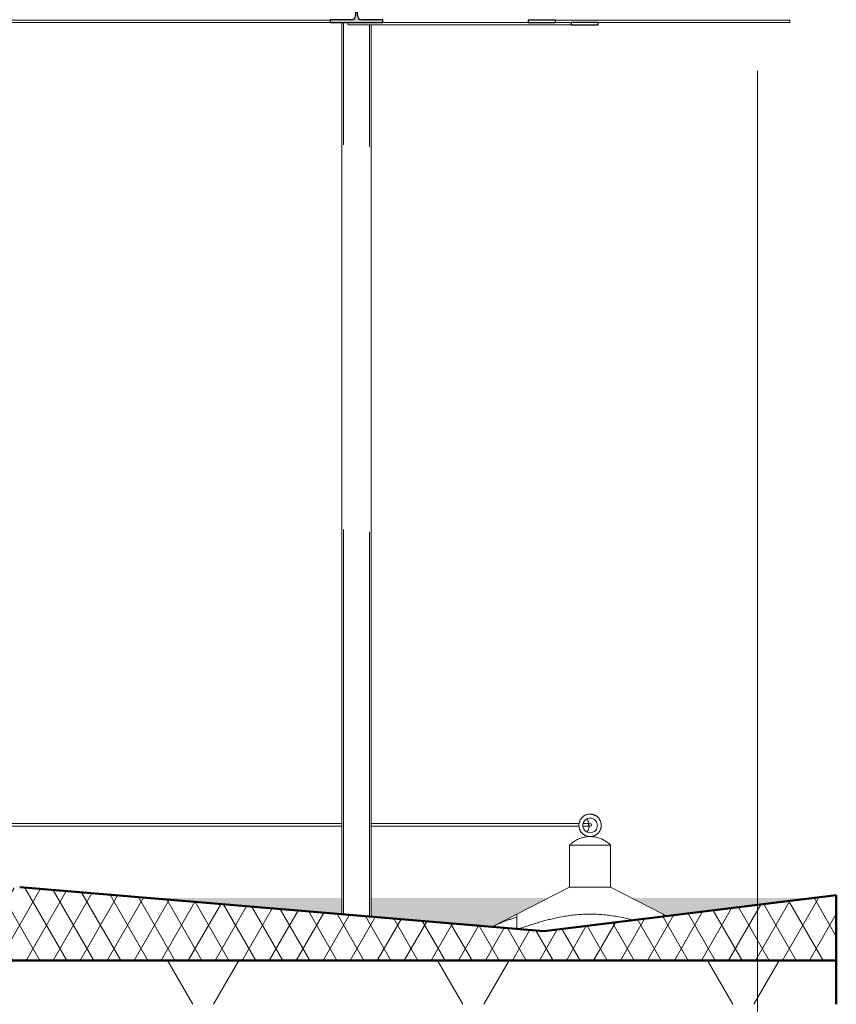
# Model space of a CAD drawing. Extents: x 50445 to 145605, y -10968 to 41989.
# Tile 336 of 338: x 132674 to 135466, y 19727 to 23093. Entities that reach past the tile are written whole.
import ezdxf

# ---------------------------------------------------------------- set-up
doc = ezdxf.new("R2010")
doc.units = 0
doc.header["$LTSCALE"] = 414.30304
doc.header["$MEASUREMENT"] = 0
doc.linetypes.add('gestippeld', pattern=[6.35, 3.175, -3.175])
doc.linetypes.add('stramien', pattern=[22.225, 12.7, -3.175, 3.175, -3.175])
doc.layers.get('0').update_dxf_attribs({"linetype": 'CONTINUOUS'})
for name, color, linetype, lineweight in [('A-EQPM', 6, 'CONTINUOUS', 18), ('A-FLOR-OTLN', 6, 'CONTINUOUS', 18), ('A-FLOR-PATT', 8, 'CONTINUOUS', 50), ('A-ROOF', 4, 'CONTINUOUS', 18), ('A-ROOF-PATT', 8, 'CONTINUOUS', 18), ('S-BEAM', 4, 'CONTINUOUS', 18), ('S-COLS', 6, 'CONTINUOUS', 18), ('S-GRID', 1, 'CONTINUOUS', 18)]:
    doc.layers.add(name, color=color, linetype=linetype, lineweight=lineweight)

# ---------------------------------------------------------------- blocks, each defined once
blk = doc.blocks.new('27_KA_Eurosafe constant force post - Type-5732933-plotview doorsnede C C  -  1 op 100')
at = {"layer": 'A-EQPM'}
for p, q in [((53194.6, 19368.3), (53109.3, 19324.8)), ((53707.5, 19361.7), (53694.6, 19368.3))]:
    blk.add_line(p, q, dxfattribs=at)
at = {"layer": 'A-EQPM', "flags": 128}
for points in [[(53444.6, 19633.2), (53443.1, 19633.3), (53441.5, 19633.4), (53440, 19633.5), (53438.5, 19633.7), (53437, 19634), (53435.5, 19634.3), (53434, 19634.7), (53432.5, 19635.2), (53431.1, 19635.7), (53429.7, 19636.3), (53428.3, 19636.9), (53426.9, 19637.6), (53425.5, 19638.3), (53424.2, 19639.1), (53422.9, 19639.9), (53421.7, 19640.8), (53420.5, 19641.8), (53419.3, 19642.8), (53418.2, 19643.8), (53417.1, 19644.9), (53416, 19646), (53415, 19647.2), (53414.1, 19648.4), (53413.2, 19649.6), (53412.3, 19650.9), (53411.5, 19652.2), (53410.8, 19653.5), (53410.1, 19654.9), (53409.4, 19656.3), (53408.8, 19657.7), (53408.3, 19659.2), (53407.8, 19660.6), (53407.4, 19662.1), (53407.1, 19663.6), (53406.8, 19665.1), (53406.5, 19666.6), (53406.4, 19668.1), (53406.3, 19669.7), (53406.2, 19671.2), (53406.2, 19672.7), (53406.3, 19674.3), (53406.4, 19675.8), (53406.6, 19677.3), (53406.9, 19678.8), (53407.2, 19680.3), (53407.6, 19681.8), (53408, 19683.3), (53408.5, 19684.8), (53409.1, 19686.2), (53409.7, 19687.6), (53410.4, 19689), (53411.1, 19690.3), (53411.9, 19691.7), (53412.7, 19692.9), (53413.6, 19694.2), (53414.5, 19695.4), (53415.5, 19696.6), (53416.5, 19697.8), (53417.6, 19698.9), (53418.7, 19699.9), (53419.8, 19700.9), (53421, 19701.9), (53422.2, 19702.8), (53423.5, 19703.7), (53424.8, 19704.5), (53426.1, 19705.3), (53427.5, 19706), (53428.9, 19706.6), (53430.3, 19707.2), (53431.7, 19707.8), (53433.2, 19708.3), (53434.7, 19708.7), (53436.2, 19709.1), (53437.7, 19709.4), (53439.2, 19709.6), (53440.7, 19709.8), (53442.2, 19709.9), (53443.8, 19710)], [(53444.6, 19710), (53446.1, 19710), (53447.7, 19709.9), (53449.2, 19709.7), (53450.7, 19709.5), (53452.2, 19709.2), (53453.7, 19708.9), (53455.2, 19708.5), (53456.7, 19708.1), (53458.1, 19707.5), (53459.5, 19707), (53460.9, 19706.3), (53462.3, 19705.7), (53463.7, 19704.9), (53465, 19704.1), (53466.3, 19703.3), (53467.5, 19702.4), (53468.7, 19701.5), (53469.9, 19700.5), (53471, 19699.4), (53472.1, 19698.4), (53473.2, 19697.2), (53474.2, 19696.1), (53475.1, 19694.9), (53476, 19693.6), (53476.9, 19692.4), (53477.7, 19691.1), (53478.4, 19689.7), (53479.1, 19688.3), (53479.8, 19686.9), (53480.4, 19685.5), (53480.9, 19684.1), (53481.4, 19682.6), (53481.8, 19681.1), (53482.1, 19679.7), (53482.4, 19678.1), (53482.6, 19676.6), (53482.8, 19675.1), (53482.9, 19673.6), (53483, 19672), (53483, 19670.5), (53482.9, 19669), (53482.7, 19667.4), (53482.5, 19665.9), (53482.3, 19664.4), (53482, 19662.9), (53481.6, 19661.4), (53481.2, 19659.9), (53480.7, 19658.5), (53480.1, 19657.1), (53479.5, 19655.7), (53478.8, 19654.3), (53478.1, 19652.9), (53477.3, 19651.6), (53476.5, 19650.3), (53475.6, 19649), (53474.7, 19647.8), (53473.7, 19646.6), (53472.7, 19645.5), (53471.6, 19644.4), (53470.5, 19643.3), (53469.4, 19642.3), (53468.2, 19641.3), (53466.9, 19640.4), (53465.7, 19639.6), (53464.4, 19638.7), (53463, 19638), (53461.7, 19637.3), (53460.3, 19636.6), (53458.9, 19636), (53457.5, 19635.5), (53456, 19635), (53454.5, 19634.6), (53453, 19634.2), (53451.5, 19633.9), (53450.4, 19633.7)], [(53374.8, 19604.5), (53377.7, 19607.3), (53380.7, 19609.9), (53383.8, 19612.4), (53387, 19614.8), (53390.3, 19617), (53393.7, 19619.1), (53397.2, 19621.1), (53400.7, 19623), (53404.3, 19624.7), (53408, 19626.2), (53411.7, 19627.6), (53415.5, 19628.8), (53419.4, 19629.9), (53423.2, 19630.9), (53427.2, 19631.7), (53431.1, 19632.3), (53435.1, 19632.8), (53439, 19633.1), (53443, 19633.2), (53444.6, 19633.2)], [(53444.6, 19633.2), (53448.6, 19633.2), (53452.6, 19632.9), (53456.5, 19632.5), (53460.5, 19631.9), (53464.4, 19631.2), (53467.8, 19630.4)], [(53450, 19633.6), (53448.5, 19633.4), (53447, 19633.3), (53445.4, 19633.3)], [(53468.3, 19630.3), (53472.1, 19629.3), (53475.9, 19628.1), (53479.7, 19626.8), (53483.4, 19625.3), (53487, 19623.6), (53490.6, 19621.9), (53494.1, 19619.9), (53497.5, 19617.9), (53500.9, 19615.7), (53504.1, 19613.4), (53507.2, 19610.9), (53510.3, 19608.3), (53513.2, 19605.6), (53514.4, 19604.5)]]:
    blk.add_lwpolyline(points, dxfattribs=at)
at = {"layer": 'A-EQPM'}
for points, knots in [([(53432.7, 19693), (53434.5, 19691.6), (53437.7, 19687.7), (53440.4, 19681.6), (53441, 19677.6), (53441.1, 19676.3)], [-0.3333333, -0.3333333, -0.3333333, -0.3333333, -0.2222222, -0.1111111, -0.0643139, -0.0643139, -0.0643139, -0.0643139]), ([(53410.6, 19655.3), (53409.2, 19657.5), (53407.4, 19661.8), (53406.8, 19666.5), (53406.6, 19668.5)], [-0.2222222, -0.2222222, -0.2222222, -0.2222222, -0.1111111, -0.036773, -0.036773, -0.036773, -0.036773]), ([(53407, 19678.2), (53407.1, 19678.8), (53407.8, 19682.1), (53409.1, 19685.2), (53410.4, 19687.4)], [-0.9112257, -0.9112257, -0.9112257, -0.9112257, -0.8888889, -0.7777778, -0.7777778, -0.7777778, -0.7777778]), ([(53441.7, 19669.8), (53441.6, 19667.4), (53440.8, 19662.2), (53437.9, 19654.9), (53434.8, 19651.2), (53433, 19649.7)], [-0.979783, -0.979783, -0.979783, -0.979783, -0.8888889, -0.7777778, -0.6666667, -0.6666667, -0.6666667, -0.6666667]), ([(53481.2, 19661.1), (53481.4, 19661.7), (53481.8, 19662.9), (53482, 19664.2), (53482.1, 19664.9)], [-0.134234, -0.134234, -0.134234, -0.134234, -0.11111111, -0.08368154, -0.08368154, -0.08368154, -0.08368154]), ([(53194.6, 19357.8), (53191.7, 19357), (53184.8, 19355), (53173.9, 19351.5), (53161.9, 19347.2), (53150, 19342.7), (53138.1, 19337.7), (53126.3, 19332.5), (53118.2, 19328.9), (53114.1, 19326.9), (53113.9, 19326.8)], [0.7032133, 0.7032133, 0.7032133, 0.7032133, 0.7272727, 0.7613636, 0.7954545, 0.8295455, 0.8636364, 0.8977273, 0.9318182, 0.9337829, 0.9337829, 0.9337829, 0.9337829])]:
    blk.add_open_spline(points, degree=3, knots=knots, dxfattribs=at)
blk.add_open_spline([(53482.8, 19672.6), (53482.8, 19675.1), (53482.4, 19677.6), (53481.9, 19679.9)], degree=3, dxfattribs=at)
blk = doc.blocks.new('27_KA_Eurosafe kabel valbeveiliging - Type-5736521-plotview doorsnede C C  -  1 op 100')
at = {"layer": 'A-EQPM'}
for p, q in [((52596, 19678.4), (48746.6, 19678.4)), ((48746.6, 19668.4), (52596, 19668.4)), ((53408, 19678.4), (52695.4, 19678.4)), ((52695.4, 19668.4), (53406.9, 19668.4)), ((53420.1, 19668.4), (53438.9, 19668.4)), ((53438.9, 19678.4), (53420.8, 19678.4)), ((53438.9, 19678.4), (53438.9, 19673.4)), ((53438.9, 19673.4), (53438.9, 19668.4))]:
    blk.add_line(p, q, dxfattribs=at)
blk = doc.blocks.new('27_KA_Eurosafe kabel valbeveiliging - Type-5735812-plotview doorsnede C C  -  1 op 100')
at = {"layer": 'A-EQPM'}
for start, end in [(0, 180), (180, 0)]:
    blk.add_arc((53444.6, 19673.4), 5, start, end, dxfattribs=at)
blk = doc.blocks.new('27_KA_Eurosafe constant force post - Type-V89-plotview doorsnede C C  -  1 op 100')
at = {"layer": 'A-EQPM'}
for p, q in [((53374.6, 19604.5), (53374.6, 19460)), ((53379.3, 19604.5), (53374.6, 19604.5)), ((53416.1, 19604.5), (53379.6, 19604.5)), ((53416.2, 19604.5), (53419.6, 19604.5)), ((53469.7, 19604.5), (53419.5, 19604.5)), ((53469.6, 19604.5), (53473, 19604.5)), ((53509.6, 19604.5), (53473, 19604.5)), ((53514.6, 19604.5), (53509.9, 19604.5)), ((53514.6, 19460), (53514.6, 19604.5)), ((53374.6, 19460), (53194.6, 19368.3)), ((53514.6, 19460), (53374.6, 19460)), ((53374.6, 19460), (53514.6, 19460)), ((53694.6, 19368.3), (53514.6, 19460))]:
    blk.add_line(p, q, dxfattribs=at)
at = {"layer": 'A-EQPM', "flags": 128}
for points in [[(53444.6, 19633.2), (53443.1, 19633.3), (53441.5, 19633.4), (53440, 19633.5), (53438.5, 19633.7), (53437, 19634), (53435.5, 19634.3), (53434, 19634.7), (53432.5, 19635.2), (53431.1, 19635.7), (53429.7, 19636.3), (53428.3, 19636.9), (53426.9, 19637.6), (53425.5, 19638.3), (53424.2, 19639.1), (53422.9, 19639.9), (53421.7, 19640.8), (53420.5, 19641.8), (53419.3, 19642.8), (53418.2, 19643.8), (53417.1, 19644.9), (53416, 19646), (53415, 19647.2), (53414.1, 19648.4), (53413.2, 19649.6), (53412.3, 19650.9), (53411.5, 19652.2), (53410.8, 19653.5), (53410.1, 19654.9), (53409.4, 19656.3), (53408.8, 19657.7), (53408.3, 19659.2), (53407.8, 19660.6), (53407.4, 19662.1), (53407.1, 19663.6), (53406.8, 19665.1), (53406.5, 19666.6), (53406.4, 19668.1), (53406.3, 19669.7), (53406.2, 19671.2), (53406.2, 19672.7), (53406.3, 19674.3), (53406.4, 19675.8), (53406.6, 19677.3), (53406.9, 19678.8), (53407.2, 19680.3), (53407.6, 19681.8), (53408, 19683.3), (53408.5, 19684.8), (53409.1, 19686.2), (53409.7, 19687.6), (53410.4, 19689), (53411.1, 19690.3), (53411.9, 19691.7), (53412.7, 19692.9), (53413.6, 19694.2), (53414.5, 19695.4), (53415.5, 19696.6), (53416.5, 19697.8), (53417.6, 19698.9), (53418.7, 19699.9), (53419.8, 19700.9), (53421, 19701.9), (53422.2, 19702.8), (53423.5, 19703.7), (53424.8, 19704.5), (53426.1, 19705.3), (53427.5, 19706), (53428.9, 19706.6), (53430.3, 19707.2), (53431.7, 19707.8), (53433.2, 19708.3), (53434.7, 19708.7), (53436.2, 19709.1), (53437.7, 19709.4), (53439.2, 19709.6), (53440.7, 19709.8), (53442.2, 19709.9), (53443.8, 19710), (53444.6, 19710)], [(53444.6, 19710), (53446.1, 19710), (53447.7, 19709.9), (53449.2, 19709.7), (53450.7, 19709.5), (53452.2, 19709.2), (53453.7, 19708.9), (53455.2, 19708.5), (53456.7, 19708.1), (53458.1, 19707.5), (53459.5, 19707), (53460.9, 19706.3), (53462.3, 19705.7), (53463.7, 19704.9), (53465, 19704.1), (53466.3, 19703.3), (53467.5, 19702.4), (53468.7, 19701.5), (53469.9, 19700.5), (53471, 19699.4), (53472.1, 19698.4), (53473.2, 19697.2), (53474.2, 19696.1), (53475.1, 19694.9), (53476, 19693.6), (53476.9, 19692.4), (53477.7, 19691.1), (53478.4, 19689.7), (53479.1, 19688.3), (53479.8, 19686.9), (53480.4, 19685.5), (53480.9, 19684.1), (53481.4, 19682.6), (53481.8, 19681.1), (53482.1, 19679.7), (53482.4, 19678.1), (53482.6, 19676.6), (53482.8, 19675.1), (53482.9, 19673.6), (53483, 19672), (53483, 19670.5), (53482.9, 19669), (53482.7, 19667.4), (53482.5, 19665.9), (53482.3, 19664.4), (53482, 19662.9), (53481.6, 19661.4), (53481.2, 19659.9), (53480.7, 19658.5), (53480.1, 19657.1), (53479.5, 19655.7), (53478.8, 19654.3), (53478.1, 19652.9), (53477.3, 19651.6), (53476.5, 19650.3), (53475.6, 19649), (53474.7, 19647.8), (53473.7, 19646.6), (53472.7, 19645.5), (53471.6, 19644.4), (53470.5, 19643.3), (53469.4, 19642.3), (53468.2, 19641.3), (53466.9, 19640.4), (53465.7, 19639.6), (53464.4, 19638.7), (53463, 19638), (53461.7, 19637.3), (53460.3, 19636.6), (53458.9, 19636), (53457.5, 19635.5), (53456, 19635), (53454.5, 19634.6), (53453, 19634.2), (53451.5, 19633.9), (53450, 19633.6), (53448.5, 19633.4), (53447, 19633.3), (53445.4, 19633.3), (53444.6, 19633.2)], [(53374.8, 19604.5), (53377.7, 19607.3), (53380.7, 19609.9), (53383.8, 19612.4), (53387, 19614.8), (53390.3, 19617), (53393.7, 19619.1), (53397.2, 19621.1), (53400.7, 19623), (53404.3, 19624.7), (53408, 19626.2), (53411.7, 19627.6), (53415.5, 19628.8), (53419.4, 19629.9), (53423.2, 19630.9), (53427.2, 19631.7), (53431.1, 19632.3), (53435.1, 19632.8), (53439, 19633.1), (53443, 19633.2), (53444.6, 19633.2)], [(53444.6, 19633.2), (53448.6, 19633.2), (53452.6, 19632.9), (53456.5, 19632.5), (53460.5, 19631.9), (53464.4, 19631.2), (53468.3, 19630.3), (53472.1, 19629.3), (53475.9, 19628.1), (53479.7, 19626.8), (53483.4, 19625.3), (53487, 19623.6), (53490.6, 19621.9), (53494.1, 19619.9), (53497.5, 19617.9), (53500.9, 19615.7), (53504.1, 19613.4), (53507.2, 19610.9), (53510.3, 19608.3), (53513.2, 19605.6), (53514.4, 19604.5)]]:
    blk.add_lwpolyline(points, dxfattribs=at)
at = {"layer": 'A-EQPM'}
for points in [[(53419.6, 19671.4), (53419.6, 19674.3), (53420.6, 19680.1), (53425, 19687.7), (53431.9, 19693.5), (53440.2, 19696.5), (53449, 19696.5), (53457.3, 19693.5), (53464.1, 19687.8), (53468.6, 19680.1), (53469.6, 19674.3), (53469.6, 19671.4)], [(53469.6, 19671.4), (53469.6, 19668.4), (53468.6, 19662.6), (53464.1, 19654.9), (53457.3, 19649.3), (53449, 19646.2), (53440.2, 19646.2), (53431.9, 19649.2), (53425, 19655), (53420.6, 19662.6), (53419.6, 19668.4), (53419.6, 19671.4)]]:
    blk.add_open_spline(points, degree=3, dxfattribs=at)
for points, knots in [([(53194.6, 19317.8), (53194.6, 19322.9), (53194.6, 19330.4), (53194.6, 19339.8), (53194.6, 19346.7), (53194.6, 19352.9), (53194.6, 19358.3), (53194.6, 19362.6), (53194.6, 19366.9), (53194.6, 19368.2), (53194.6, 19368.3)], [0.02613, 0.02613, 0.02613, 0.02613, 0.2, 0.3, 0.4, 0.5, 0.6, 0.7, 0.8, 1, 1, 1, 1]), ([(53592.1, 19347.8), (53581.5, 19350.5), (53555.8, 19356.6), (53514.4, 19364.1), (53467.9, 19368.5), (53421.3, 19368.5), (53374.8, 19364.1), (53338.3, 19357.5), (53311.8, 19351.5), (53294.8, 19347.2), (53277.9, 19342.7), (53261.2, 19337.7), (53244.5, 19332.5), (53224, 19325.9), (53209.1, 19320.7), (53199.7, 19317.3)], [0.2089504, 0.2089504, 0.2089504, 0.2089504, 0.2727273, 0.3636364, 0.4545455, 0.5454545, 0.6363636, 0.7272727, 0.7613636, 0.7954545, 0.8295455, 0.8636364, 0.8977273, 0.9318182, 0.989541, 0.989541, 0.989541, 0.989541]), ([(53694.6, 19368.3), (53694.6, 19368.2), (53694.6, 19366.9), (53694.6, 19363.2), (53694.6, 19361.2), (53694.6, 19360.5)], [0, 0, 0, 0, 0.2, 0.3, 0.3472576, 0.3472576, 0.3472576, 0.3472576])]:
    blk.add_open_spline(points, degree=3, knots=knots, dxfattribs=at)
blk = doc.blocks.new('27_KA_dakisolatie onder afschot noordkant - 27_KA_dakisolatie onder afschot noordkant-8087587-plotview doorsnede C C  -  1 op 100')
at = {"layer": 'A-ROOF-PATT'}
h = blk.add_hatch(dxfattribs=at)
h.set_pattern_fill('FP_16', color=256, style=0, pattern_type=2)
h.set_pattern_definition([(60, (33645.57, 9437.6), (-46.18203, 80.01037), []), (120, (33737.97, 9437.6), (-92.38203, 0.01037), [])])
h.paths.add_polyline_path([(54286.6, 19210), (54286.6, 19432.8), (53286.6, 19310), (51494, 19460), (49701.4, 19310), (48706.8, 19432.1), (48706.8, 19210), (53850.4, 19210)], flags=0)
h = blk.add_hatch(color=256, dxfattribs=at)
h.paths.add_polyline_path([(53168.7, 19319.9), (53113.9, 19326.6), (53122.4, 19331.5), (53302, 19423), (52695.8, 19423), (52695.8, 19359.4), (53110.9, 19324.7)], flags=0)
h.paths.add_polyline_path([(53707.5, 19361.7), (54206.6, 19423), (53587.2, 19423), (53699.8, 19365.6)], flags=0)
h.paths.add_polyline_path([(52595.8, 19367.8), (52595.8, 19423), (51936.1, 19423), (52459, 19379.3)], flags=0)
at = {"layer": 'A-ROOF', "lineweight": 50}
for p, q in [((53286.6, 19310), (51494, 19460)), ((54286.6, 19432.8), (53286.6, 19310)), ((54286.6, 19210), (54286.6, 19432.8)), ((48706.8, 19210), (54286.6, 19210))]:
    blk.add_line(p, q, dxfattribs=at)
blk = doc.blocks.new('28_ABT-C_staal_HEA_ligger - HEA180-V21-plotview doorsnede C C  -  1 op 100')
at = {"layer": 'S-BEAM', "lineweight": 5}
blk.add_hatch(color=256, dxfattribs=at).paths.add_polyline_path([(52555.8, 22416), (52735.8, 22416), (52735.8, 22425.5), (52663.8, 22425.5), (52653.2, 22429.9), (52648.8, 22440.5), (52648.8, 22557), (52642.8, 22557), (52642.8, 22440.5), (52638.4, 22429.9), (52627.8, 22425.5), (52555.8, 22425.5)], flags=0)
at = {"layer": 'S-BEAM', "color": 250, "lineweight": 25}
for p, q in [((52642.8, 22557), (52642.8, 22440.5)), ((52648.8, 22440.5), (52648.8, 22557)), ((52627.8, 22425.5), (52555.8, 22425.5)), ((52555.8, 22425.5), (52555.8, 22416)), ((52555.8, 22416), (52735.8, 22416)), ((52735.8, 22425.5), (52663.8, 22425.5)), ((52735.8, 22416), (52735.8, 22425.5))]:
    blk.add_line(p, q, dxfattribs=at)
for centre, start, end in [((52627.8, 22440.5), 270, 0), ((52663.8, 22440.5), 180, 270)]:
    blk.add_arc(centre, 15, start, end, dxfattribs=at)
blk = doc.blocks.new('28_ABT-C_staal_FLA_ligger - FLA90x8-V23-plotview doorsnede C C  -  1 op 100')
at = {"layer": 'S-BEAM', "color": 250, "lineweight": 25}
for p, q in [((7797.8, 22424), (7685.3, 22424)), ((7685.3, 22424), (7685.3, 22416)), ((7685.3, 22416), (7797.8, 22416)), ((7797.8, 22416), (7797.8, 22424))]:
    blk.add_line(p, q, dxfattribs=at)
at = {"layer": 'S-BEAM', "color": 170, "lineweight": 5}
for p, q in [((7797.8, 22424), (9930.8, 22424)), ((7958.3, 22416), (7797.8, 22416)), ((9930.8, 22416), (8231.3, 22416))]:
    blk.add_line(p, q, dxfattribs=at)
blk = doc.blocks.new('28_ABT-C_staal_FLA_ligger - FLA90x8-2649270-plotview doorsnede C C  -  1 op 100')
at = {"layer": 'S-BEAM', "color": 170, "lineweight": 5}
for p, q in [((52617.3, 22408), (52617.3, 22416)), ((52735.8, 22416), (53233.1, 22416)), ((53352.7, 22416), (53379.4, 22416)), ((53379.4, 22408), (52617.3, 22408))]:
    blk.add_line(p, q, dxfattribs=at)
at = {"layer": 'S-BEAM', "color": 250, "lineweight": 25}
for p, q in [((53472.3, 22416), (53379.4, 22416)), ((53379.4, 22416), (53379.4, 22408)), ((53472.3, 22408), (53472.3, 22416)), ((53379.4, 22408), (53472.3, 22408))]:
    blk.add_line(p, q, dxfattribs=at)
blk = doc.blocks.new('28_ABT-C_staal_FLA_ligger - FLA90x8-2551841-plotview doorsnede C C  -  1 op 100')
at = {"layer": 'S-BEAM', "color": 250, "lineweight": 25}
for p, q in [((53326, 22424), (53233.1, 22424)), ((53233.1, 22424), (53233.1, 22416)), ((53233.1, 22416), (53326, 22416)), ((53326, 22416), (53326, 22424))]:
    blk.add_line(p, q, dxfattribs=at)
at = {"layer": 'S-BEAM', "color": 170, "lineweight": 5}
for p, q in [((53326, 22424), (54127.6, 22424)), ((53352.7, 22416), (53326, 22416)), ((54127.6, 22416), (53472.3, 22416)), ((54127.6, 22424), (54127.6, 22416))]:
    blk.add_line(p, q, dxfattribs=at)
blk = doc.blocks.new('28_ABT-C_staal_SHS_HF__kolom - SHS100x100x5-2647351-plotview doorsnede C C  -  1 op 100')
at = {"layer": 'S-COLS', "color": 170, "linetype": 'gestippeld', "lineweight": 5}
for p, q in [((52600.8, 19367.4), (52600.8, 22416)), ((52690.8, 19359.9), (52690.8, 22408))]:
    blk.add_line(p, q, dxfattribs=at)
blk = doc.blocks.new('10844_ABT model nieuw_export 08-11-2012_rvt-1-plotview doorsnede C C  -  1 op 100')
at = {"layer": 'S-COLS', "color": 170, "lineweight": 5}
for p, q in [((52595.8, 22416), (52595.8, 19367.8)), ((52695.8, 19359.4), (52695.8, 22408))]:
    blk.add_line(p, q, dxfattribs=at)
at = {"color": 170, "lineweight": 5}
for name, p in [('28_ABT-C_staal_HEA_ligger - HEA180-V21-plotview doorsnede C C  -  1 op 100', (0, 0)), ('28_ABT-C_staal_FLA_ligger - FLA90x8-V23-plotview doorsnede C C  -  1 op 100', (42625, 0)), ('28_ABT-C_staal_SHS_HF__kolom - SHS100x100x5-2647351-plotview doorsnede C C  -  1 op 100', (0, 0)), ('28_ABT-C_staal_FLA_ligger - FLA90x8-2649270-plotview doorsnede C C  -  1 op 100', (0, 0)), ('28_ABT-C_staal_FLA_ligger - FLA90x8-2551841-plotview doorsnede C C  -  1 op 100', (0, 0))]:
    blk.add_blockref(name, p, dxfattribs=at)

msp = doc.modelspace()

# ---------------------------------------------------------------- hatches: boundary and pattern name
at = {"layer": 'A-FLOR-PATT', "lineweight": 18}
h = msp.add_hatch(dxfattribs=at)
h.set_pattern_fill('FP_21', color=256, angle=150, style=0, pattern_type=2)
h.set_pattern_definition([(60, (114825.1, 10064.8), (-692.82, 400), []), (120, (114825.1, 10064.8), (-692.82, -400), [])])
h.paths.add_polyline_path([(133638.5, 19727.2), (135466.1, 19727.2), (135466.1, 19877.2), (129882.1, 19877.2), (129882.1, 19727.2), (133360.2, 19727.2)], flags=0)

# ---------------------------------------------------------------- linework, layer by layer
at = {"layer": 'A-FLOR-OTLN', "lineweight": 50}
for p, q in [((135466.1, 19877.2), (129882.1, 19877.2)), ((135466.1, 19727.2), (135466.1, 19877.2))]:
    msp.add_line(p, q, dxfattribs=at)
at = {"layer": 'S-GRID', "linetype": 'stramien'}
msp.add_line((135196.1, -9967.8), (135196.1, 31258.5), dxfattribs=at)

# ---------------------------------------------------------------- block references
at = {"lineweight": 5}
msp.add_blockref('10844_ABT model nieuw_export 08-11-2012_rvt-1-plotview doorsnede C C  -  1 op 100', (81179.5, 667.2), dxfattribs=at)
at = {"layer": 'A-EQPM'}
for name in ['27_KA_Eurosafe constant force post - Type-5732933-plotview doorsnede C C  -  1 op 100', '27_KA_Eurosafe constant force post - Type-V89-plotview doorsnede C C  -  1 op 100', '27_KA_Eurosafe kabel valbeveiliging - Type-5736521-plotview doorsnede C C  -  1 op 100', '27_KA_Eurosafe kabel valbeveiliging - Type-5735812-plotview doorsnede C C  -  1 op 100']:
    msp.add_blockref(name, (81179.5, 667.2), dxfattribs=at)
at = {"layer": 'A-ROOF'}
msp.add_blockref('27_KA_dakisolatie onder afschot noordkant - 27_KA_dakisolatie onder afschot noordkant-8087587-plotview doorsnede C C  -  1 op 100', (81179.5, 667.2), dxfattribs=at)

doc.saveas('drawing.dxf')
